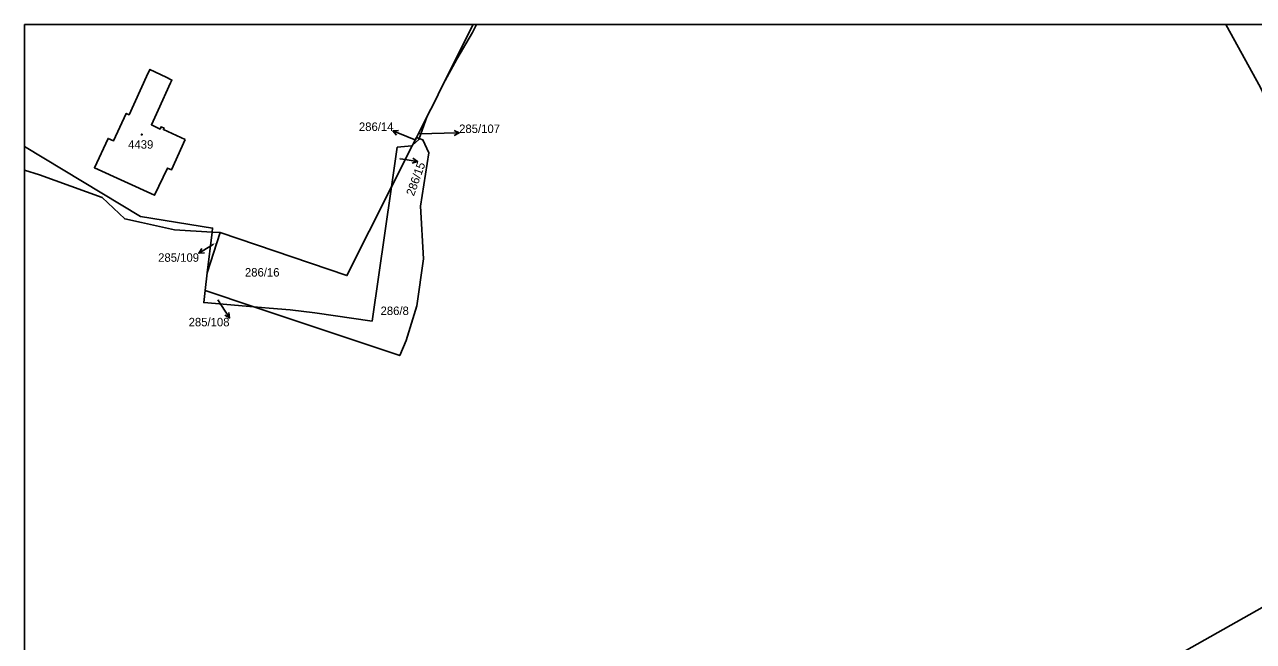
# Model space of a CAD drawing. Extents: x -600391 to -599491, y -1160176 to -1159402.
# Drawn here: x -600391 to -600143.9, y -1159525.7 to -1159401.8 of the extents above; entities that cross this region are included whole.
import ezdxf

# ---------------------------------------------------------------- set-up
doc = ezdxf.new("R2010")
doc.units = 0
for name, color, linetype in [('Level 1', 7, 'Continuous'), ('Level 4', 7, 'Continuous'), ('Level 5', 7, 'Continuous'), ('Level 57', 7, 'Continuous'), ('Vrstva 63', 7, 'Continuous')]:
    doc.layers.add(name, color=color, linetype=linetype)

msp = doc.modelspace()

# ---------------------------------------------------------------- linework, layer by layer
at = {"layer": 'Level 1'}
msp.add_line((-600306.82, -1159413.73), (-600300.8, -1159401.77), dxfattribs=at)
for points in [[(-600306.82, -1159413.73), (-600304.12, -1159408.72), (-600300.96, -1159403.39), (-600300.13, -1159401.77)], [(-600107.73, -1159499.45), (-600106.67, -1159494.33), (-600114.11, -1159477.26), (-600125.91, -1159450.42), (-600142.48, -1159414.44), (-600149.44, -1159401.77)], [(-600358.74, -1159424.84), (-600361.49, -1159430.96), (-600362.3, -1159430.59), (-600364.88, -1159436.06), (-600376.96, -1159430.55), (-600374.21, -1159424.64), (-600373.14, -1159425.13), (-600370.57, -1159419.62), (-600370, -1159419.88), (-600366.46, -1159412.23), (-600365.8, -1159410.79), (-600362.57, -1159412.35), (-600361.38, -1159412.92), (-600361.64, -1159413.48), (-600364.16, -1159418.99), (-600365.49, -1159421.9), (-600363.77, -1159422.75), (-600363.56, -1159422.29), (-600362.96, -1159422.56), (-600363.1, -1159422.85), (-600358.74, -1159424.84)], [(-600306.82, -1159413.73), (-600307.86, -1159415.81), (-600308.6, -1159417.34), (-600310.05, -1159420.15)], [(-600312.23, -1159424.48), (-600310.05, -1159420.15)], [(-600311.67, -1159424.68), (-600310.05, -1159420.15)], [(-600313, -1159426.01), (-600312.23, -1159424.48)], [(-600312.23, -1159424.48), (-600311.67, -1159424.68)], [(-600391.01, -1159426.29), (-600367.73, -1159440.31), (-600353.2, -1159442.67), (-600353.29, -1159443.45)], [(-600311.67, -1159424.68), (-600310.9, -1159424.95), (-600309.74, -1159427.56), (-600311.39, -1159438.25), (-600310.8, -1159448.82), (-600312.16, -1159458.31), (-600314.25, -1159465.22), (-600315.56, -1159468.27), (-600344.88, -1159458.47)], [(-600317.23, -1159434.39), (-600313, -1159426.01)], [(-600317.23, -1159434.39), (-600316.07, -1159426.41), (-600313.13, -1159426.13), (-600313, -1159426.01)], [(-600313, -1159426.01), (-600311.73, -1159424.83), (-600311.67, -1159424.68)], [(-600353.29, -1159443.45), (-600360.86, -1159442.99), (-600367.49, -1159441.55), (-600370.86, -1159440.82), (-600375.42, -1159436.52), (-600388.04, -1159431.95), (-600391.01, -1159431.03)], [(-600317.23, -1159434.39), (-600326.21, -1159452.19), (-600351.67, -1159443.55)], [(-600344.88, -1159458.47), (-600341.85, -1159458.72), (-600337.59, -1159459.1), (-600332.66, -1159459.7), (-600321.15, -1159461.34), (-600317.23, -1159434.39)], [(-600353.29, -1159443.45), (-600354.27, -1159451.62)], [(-600354.27, -1159451.62), (-600351.67, -1159443.55)], [(-600351.67, -1159443.55), (-600353.29, -1159443.45)], [(-600354.27, -1159451.62), (-600354.7, -1159455.19)], [(-600354.7, -1159455.19), (-600354.99, -1159457.63), (-600344.88, -1159458.47)], [(-600344.88, -1159458.47), (-600354.7, -1159455.19)], [(-600107.73, -1159499.45), (-600113.87, -1159502.94), (-600201.37, -1159552.29), (-600219.23, -1159562.65), (-600266.03, -1159590.55), (-600270.37, -1159592.37), (-600271.85, -1159593.21), (-600272.01, -1159592.83), (-600281.12, -1159598.11), (-600280.42, -1159599.25), (-600280.87, -1159599.52), (-600276.57, -1159606.52), (-600297.82, -1159620.52), (-600312.66, -1159632.26), (-600336.82, -1159651.44), (-600337.7, -1159652.95), (-600337.93, -1159654.45), (-600337.54, -1159656.13), (-600336.82, -1159657.21), (-600349.22, -1159663.94), (-600350.24, -1159665.24), (-600350.91, -1159666.77), (-600351.08, -1159668.42)]]:
    msp.add_lwpolyline(points, dxfattribs=at)
at = {"layer": 'Level 5'}
for radius in [0.09, 0.0521]:
    msp.add_circle((-600367.46, -1159423.87), radius, dxfattribs=at)
at = {"layer": 'Level 57'}
for p, q in [((-600314.16, -1159424.28), (-600316.94, -1159423.14)), ((-600312.34, -1159425.02), (-600314.16, -1159424.28)), ((-600311.59, -1159423.75), (-600306.63, -1159423.62)), ((-600306.63, -1159423.62), (-600303.63, -1159423.55)), ((-600315.54, -1159428.75), (-600314.97, -1159428.83)), ((-600314.97, -1159428.83), (-600312, -1159429.25)), ((-600353.4, -1159446.17), (-600355.97, -1159447.73)), ((-600352.99, -1159445.92), (-600353.4, -1159446.17)), ((-600352.17, -1159457.06), (-600351.44, -1159458.19)), ((-600351.44, -1159458.19), (-600349.8, -1159460.7))]:
    msp.add_line(p, q, dxfattribs=at)
for points in [[(-600316.2, -1159423.98), (-600316.94, -1159423.14), (-600315.83, -1159423.06)], [(-600304.64, -1159423.07), (-600303.63, -1159423.55), (-600304.61, -1159424.07)], [(-600312.92, -1159428.61), (-600312, -1159429.25), (-600313.06, -1159429.6)], [(-600354.85, -1159447.64), (-600355.97, -1159447.73), (-600355.37, -1159446.78)], [(-600349.93, -1159459.59), (-600349.8, -1159460.7), (-600350.77, -1159460.14)]]:
    msp.add_lwpolyline(points, dxfattribs=at)
at = {"layer": 'Vrstva 63'}
msp.add_lwpolyline([(-600391.01, -1159401.77), (-599490.77, -1159401.77), (-599490.77, -1160176.08), (-600391.01, -1160176.08)], close=True, dxfattribs=at)

# ---------------------------------------------------------------- texts
at = {"layer": 'Level 4'}
for s, height, p in [('285/107', 0.1, (-600311.59, -1159423.75)), ('4439', 1.7, (-600370.18, -1159426.7)), ('286/14', 0.1, (-600312.34, -1159425.02)), ('285/109', 0.1, (-600352.99, -1159445.92)), ('286/16', 1.7, (-600346.7, -1159452.4)), ('285/108', 0.1, (-600352.17, -1159457.06)), ('286/8', 1.7, (-600319.43, -1159460.13))]:
    msp.add_text(s, height=height, dxfattribs=at).set_placement(p)
msp.add_text('286/15', height=0.1, rotation=70.2, dxfattribs=at).set_placement((-600315.54, -1159428.75))
at = {"layer": 'Level 57'}
for s, p in [('286/14', (-600323.78, -1159423.14)), ('285/107', (-600303.63, -1159423.55)), ('285/109', (-600364.15, -1159449.43)), ('285/108', (-600358.02, -1159462.4))]:
    msp.add_text(s, height=1.7, dxfattribs=at).set_placement(p)
msp.add_text('286/15', height=1.7, rotation=70.2, dxfattribs=at).set_placement((-600312.74, -1159436.33))

doc.saveas('drawing.dxf')
